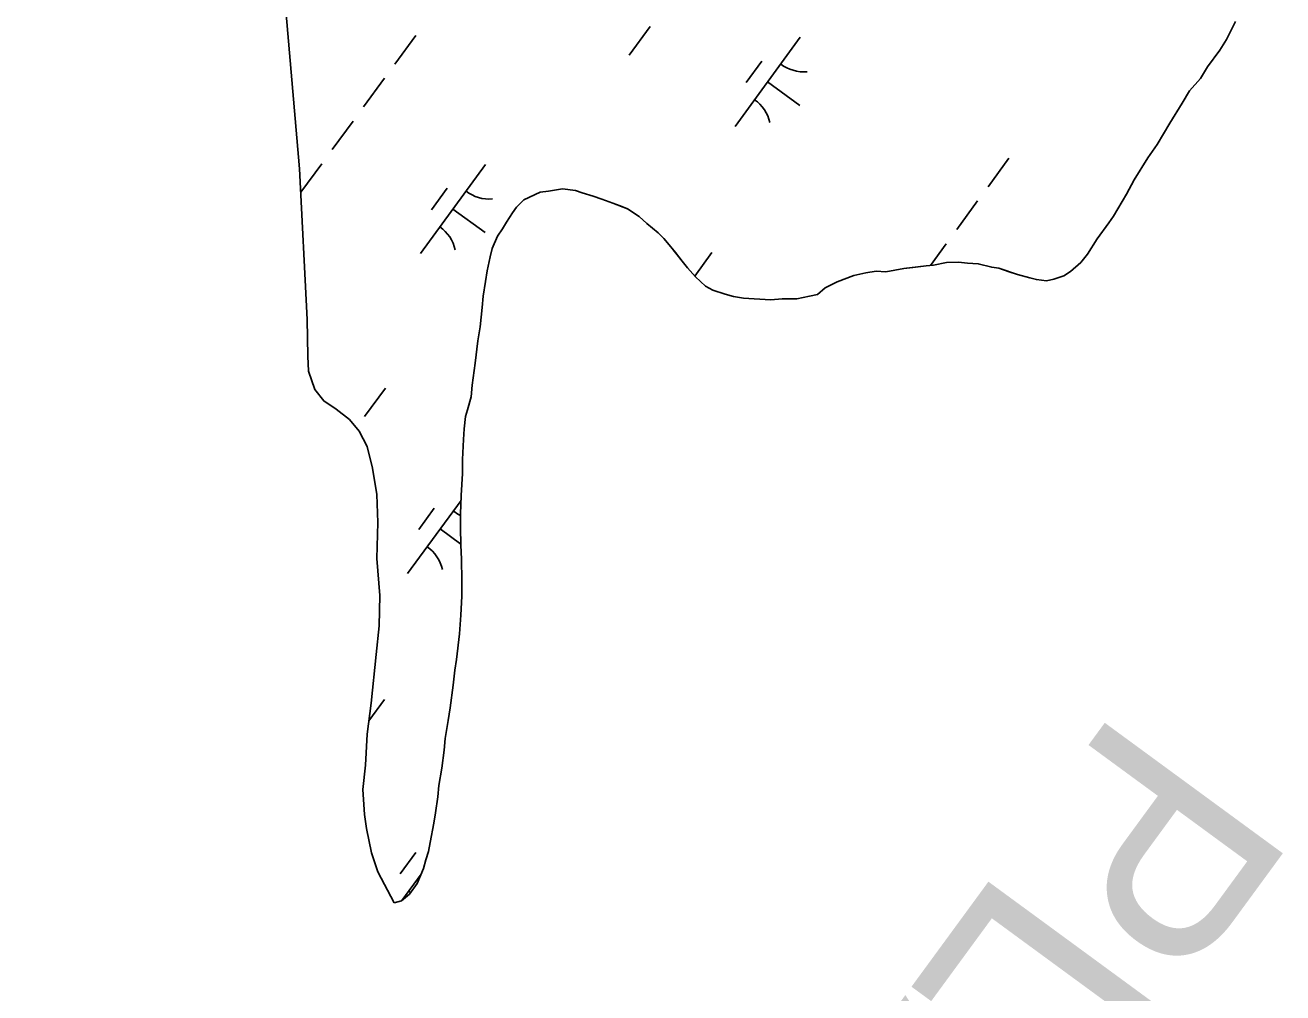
# Model space of a CAD drawing. Extents: x 3905714 to 3926767, y 183354 to 205755.
# Drawn here: x 3922095 to 3922665, y 196965 to 197403 of the extents above; entities that cross this region are included whole.
import ezdxf

# ---------------------------------------------------------------- set-up
doc = ezdxf.new("R2010")
doc.units = 0
for name, color, linetype in [('V-TOPO-GNAM-IDEN', 7, 'Continuous'), ('V-TOPO-SHOR', 7, 'Continuous'), ('V-WETL-SWMP', 7, 'Continuous')]:
    doc.layers.add(name, color=color, linetype=linetype)

msp = doc.modelspace()

# ---------------------------------------------------------------- linework, layer by layer
at = {"layer": 'V-TOPO-SHOR'}
for points in [[(3922262.05, 197005.54), (3922254.7, 197019.6), (3922251.8, 197028.18), (3922249.5, 197039.3), (3922248.55, 197045.55), (3922247.81, 197056.85), (3922249.02, 197067.96), (3922249.85, 197081.99), (3922251.66, 197096.02), (3922253.88, 197118.04), (3922255.29, 197131.09), (3922255.54, 197144.74), (3922254.23, 197161.5), (3922254.68, 197177.88), (3922254.14, 197190.55), (3922252.24, 197202.45), (3922249.74, 197212.2), (3922246.25, 197219.23), (3922241.79, 197224.51), (3922235.76, 197229.21), (3922230.12, 197232.93), (3922226.05, 197238.02), (3922223.16, 197246.41), (3922222.98, 197253.23), (3922222.66, 197269.8), (3922219.2, 197338.04), (3922212.64, 197413.3)], [(3922295.32, 197228.89), (3922296.87, 197234.71), (3922297.39, 197240.04), (3922298.7, 197249.93), (3922300, 197260.07), (3922301.04, 197266.4), (3922301.83, 197275.28), (3922302.36, 197280.35), (3922303.4, 197286.94), (3922304.17, 197291.76), (3922305.47, 197298.1), (3922306.49, 197301.9), (3922308.8, 197307.47), (3922311.09, 197310.76), (3922312.88, 197313.8), (3922315.68, 197318.1), (3922317.47, 197320.63), (3922320.78, 197323.91), (3922328.15, 197327.44), (3922331.95, 197327.93), (3922338.3, 197328.92), (3922344.13, 197328.14), (3922347.17, 197327.11), (3922352.24, 197325.58), (3922356.04, 197324.29), (3922361.1, 197322.5), (3922364.4, 197321.22), (3922367.69, 197319.94), (3922373, 197316.37), (3922376.54, 197313.31), (3922381.6, 197308.98), (3922384.13, 197306.44), (3922387.41, 197302.62), (3922389.43, 197300.08), (3922392.46, 197296.26), (3922394.99, 197293.21), (3922398.52, 197289.14), (3922403.07, 197284.81), (3922406.37, 197283.02), (3922411.94, 197281.23), (3922415.74, 197280.2), (3922420.3, 197279.42), (3922425.12, 197279.15), (3922432.73, 197278.61), (3922437.8, 197279.1), (3922444.4, 197279.08), (3922450.24, 197280.33), (3922453.79, 197281.07), (3922457.35, 197284.11), (3922462.69, 197286.88), (3922470.31, 197289.64), (3922475.64, 197290.89), (3922480.46, 197291.63), (3922484.77, 197291.36), (3922492.9, 197292.86), (3922496.95, 197293.35), (3922503.05, 197294.09), (3922506.34, 197294.33), (3922512.18, 197295.58), (3922517.76, 197295.81), (3922521.82, 197295.29), (3922526.64, 197295.02), (3922532.72, 197293.47), (3922536.02, 197292.95), (3922540.58, 197291.41), (3922544.38, 197290.13), (3922549.95, 197288.59), (3922552.99, 197287.82), (3922557.56, 197287.3), (3922560.86, 197288.05), (3922565.43, 197289.55), (3922568.48, 197291.57), (3922573.06, 197295.61), (3922576.12, 197299.4), (3922580.45, 197306.24), (3922585.81, 197313.57), (3922587.85, 197316.61), (3922593.72, 197326.48), (3922597.29, 197333.06), (3922603.41, 197342.93), (3922607.75, 197349.01), (3922613.36, 197358.62), (3922618.98, 197367.74), (3922622.29, 197373.31), (3922627.39, 197378.87), (3922630.45, 197384.18), (3922636.06, 197391.77), (3922639.12, 197396.58), (3922643.21, 197404.68)], [(3922262.05, 197005.54), (3922265.35, 197006.54), (3922268.92, 197009.57), (3922272.48, 197014.38), (3922275.3, 197021.21), (3922276.33, 197025.02), (3922277.61, 197028.82), (3922278.39, 197032.87), (3922279.94, 197041.74), (3922280.72, 197046.31), (3922281.76, 197053.66), (3922282.28, 197058.73), (3922283.58, 197066.59), (3922284.62, 197074.7), (3922285.15, 197080.03), (3922286.45, 197088.14), (3922287.48, 197093.97), (3922288.79, 197104.11), (3922289.57, 197110.96), (3922290.35, 197115.77), (3922291.66, 197127.44), (3922292.2, 197135.8), (3922292.74, 197144.43), (3922292.76, 197151.53), (3922292.54, 197161.17), (3922292.31, 197167.51), (3922292.09, 197175.63), (3922292.11, 197181.72), (3922292.39, 197190.08), (3922292.94, 197199.98), (3922292.96, 197206.32), (3922293.5, 197215.45), (3922293.77, 197220.27), (3922294.3, 197225.84), (3922295.32, 197228.89)]]:
    msp.add_lwpolyline(points, dxfattribs=at)
at = {"layer": 'V-WETL-SWMP'}
for p, q in [((3922212.65, 197413.3), (3922219.2, 197338.04)), ((3922377.99, 197402.39), (3922368.53, 197389.49)), ((3922639.12, 197396.58), (3922643.21, 197404.68)), ((3922271.83, 197398.35), (3922262.37, 197385.45)), ((3922446, 197397.56), (3922416.45, 197357.23)), ((3922636.06, 197391.77), (3922639.12, 197396.58)), ((3922630.45, 197384.18), (3922636.06, 197391.77)), ((3922428.54, 197386.79), (3922421.45, 197377.11)), ((3922627.39, 197378.87), (3922630.45, 197384.18)), ((3922257.64, 197378.99), (3922248.19, 197366.09)), ((3922431.22, 197377.39), (3922445.74, 197366.76)), ((3922622.29, 197373.3), (3922627.39, 197378.87)), ((3922618.98, 197367.74), (3922622.29, 197373.3)), ((3922613.36, 197358.62), (3922618.98, 197367.74)), ((3922243.46, 197359.63), (3922234, 197346.73)), ((3922607.75, 197349.01), (3922613.36, 197358.62)), ((3922603.41, 197342.93), (3922607.75, 197349.01)), ((3922219.2, 197338.04), (3922222.66, 197269.8)), ((3922229.27, 197340.27), (3922219.82, 197327.37)), ((3922303.46, 197339.94), (3922273.91, 197299.61)), ((3922540.54, 197342.81), (3922531.08, 197329.9)), ((3922597.29, 197333.06), (3922603.41, 197342.93)), ((3922593.72, 197326.48), (3922597.29, 197333.06)), ((3922286, 197329.18), (3922278.91, 197319.5)), ((3922320.78, 197323.91), (3922328.15, 197327.44)), ((3922328.15, 197327.44), (3922331.95, 197327.93)), ((3922331.95, 197327.93), (3922338.3, 197328.92)), ((3922338.3, 197328.92), (3922344.13, 197328.14)), ((3922344.13, 197328.14), (3922347.17, 197327.11)), ((3922347.17, 197327.11), (3922352.24, 197325.58)), ((3922587.85, 197316.61), (3922593.72, 197326.48)), ((3922315.68, 197318.1), (3922317.47, 197320.63)), ((3922317.47, 197320.63), (3922320.78, 197323.91)), ((3922352.24, 197325.58), (3922356.04, 197324.29)), ((3922356.04, 197324.29), (3922361.1, 197322.5)), ((3922361.1, 197322.5), (3922367.69, 197319.94)), ((3922526.35, 197323.45), (3922516.9, 197310.54)), ((3922288.68, 197319.78), (3922303.2, 197309.14)), ((3922312.88, 197313.8), (3922315.68, 197318.1)), ((3922367.69, 197319.94), (3922373, 197316.37)), ((3922373, 197316.37), (3922376.54, 197313.31)), ((3922585.81, 197313.57), (3922587.85, 197316.61)), ((3922308.8, 197307.47), (3922311.09, 197310.76)), ((3922311.09, 197310.76), (3922312.88, 197313.8)), ((3922376.54, 197313.31), (3922381.6, 197308.98)), ((3922381.6, 197308.98), (3922384.13, 197306.44)), ((3922580.45, 197306.24), (3922585.81, 197313.57)), ((3922306.49, 197301.9), (3922308.8, 197307.47)), ((3922384.13, 197306.44), (3922387.41, 197302.62)), ((3922512.17, 197304.09), (3922504.94, 197294.23)), ((3922576.12, 197299.4), (3922580.45, 197306.24)), ((3922304.17, 197291.76), (3922305.46, 197298.1)), ((3922305.46, 197298.1), (3922306.49, 197301.9)), ((3922387.41, 197302.62), (3922392.46, 197296.26)), ((3922406.01, 197300.05), (3922398.25, 197289.46)), ((3922573.06, 197295.61), (3922576.12, 197299.4)), ((3922303.4, 197286.94), (3922304.17, 197291.76)), ((3922392.46, 197296.26), (3922394.99, 197293.21)), ((3922394.99, 197293.21), (3922398.52, 197289.14)), ((3922484.77, 197291.36), (3922492.9, 197292.86)), ((3922492.9, 197292.86), (3922503.05, 197294.09)), ((3922503.05, 197294.09), (3922506.34, 197294.33)), ((3922506.34, 197294.33), (3922512.18, 197295.58)), ((3922512.18, 197295.58), (3922517.76, 197295.81)), ((3922517.76, 197295.81), (3922521.82, 197295.29)), ((3922521.82, 197295.29), (3922526.64, 197295.02)), ((3922526.64, 197295.02), (3922532.72, 197293.47)), ((3922532.72, 197293.47), (3922536.02, 197292.95)), ((3922536.02, 197292.95), (3922544.38, 197290.13)), ((3922568.48, 197291.57), (3922573.06, 197295.61)), ((3922302.36, 197280.35), (3922303.4, 197286.94)), ((3922398.52, 197289.14), (3922403.07, 197284.81)), ((3922457.35, 197284.11), (3922462.69, 197286.88)), ((3922462.69, 197286.88), (3922470.31, 197289.64)), ((3922470.31, 197289.64), (3922475.64, 197290.89)), ((3922475.64, 197290.89), (3922480.46, 197291.63)), ((3922480.46, 197291.63), (3922484.77, 197291.36)), ((3922544.38, 197290.13), (3922549.95, 197288.59)), ((3922549.95, 197288.59), (3922552.99, 197287.82)), ((3922552.99, 197287.82), (3922557.56, 197287.3)), ((3922557.56, 197287.3), (3922560.86, 197288.05)), ((3922560.86, 197288.05), (3922565.43, 197289.55)), ((3922565.43, 197289.55), (3922568.48, 197291.57)), ((3922403.07, 197284.81), (3922406.36, 197283.02)), ((3922406.36, 197283.02), (3922411.94, 197281.23)), ((3922411.94, 197281.23), (3922415.74, 197280.2)), ((3922450.24, 197280.33), (3922453.79, 197281.07)), ((3922453.79, 197281.07), (3922457.35, 197284.11)), ((3922301.04, 197266.4), (3922301.83, 197275.28)), ((3922301.83, 197275.28), (3922302.36, 197280.35)), ((3922415.74, 197280.2), (3922420.3, 197279.42)), ((3922420.3, 197279.42), (3922425.12, 197279.15)), ((3922425.12, 197279.15), (3922432.73, 197278.61)), ((3922432.73, 197278.61), (3922437.8, 197279.1)), ((3922437.8, 197279.1), (3922444.4, 197279.08)), ((3922444.4, 197279.08), (3922450.24, 197280.33)), ((3922222.66, 197269.8), (3922222.98, 197253.23)), ((3922300, 197260.07), (3922301.04, 197266.4)), ((3922298.7, 197249.93), (3922300, 197260.07)), ((3922222.98, 197253.23), (3922223.16, 197246.41)), ((3922223.16, 197246.41), (3922226.05, 197238.02)), ((3922297.39, 197240.04), (3922298.7, 197249.93)), ((3922226.05, 197238.02), (3922230.12, 197232.93)), ((3922258.04, 197238.68), (3922248.59, 197225.77)), ((3922296.87, 197234.71), (3922297.39, 197240.04)), ((3922230.12, 197232.93), (3922235.76, 197229.21)), ((3922235.76, 197229.21), (3922241.79, 197224.51)), ((3922295.32, 197228.89), (3922296.87, 197234.71)), ((3922241.79, 197224.51), (3922246.25, 197219.23)), ((3922293.77, 197220.27), (3922294.3, 197225.84)), ((3922294.3, 197225.84), (3922295.32, 197228.89)), ((3922246.25, 197219.23), (3922249.74, 197212.2)), ((3922293.5, 197215.45), (3922293.77, 197220.27)), ((3922249.74, 197212.2), (3922252.24, 197202.45)), ((3922292.96, 197206.32), (3922293.5, 197215.45)), ((3922292.94, 197199.98), (3922292.96, 197206.32)), ((3922252.24, 197202.45), (3922254.14, 197190.55)), ((3922292.39, 197190.09), (3922292.94, 197199.98)), ((3922254.14, 197190.55), (3922254.68, 197177.88)), ((3922292.11, 197181.72), (3922292.39, 197190.09)), ((3922292.32, 197187.8), (3922268.13, 197154.79)), ((3922280.23, 197184.36), (3922273.14, 197174.68)), ((3922254.68, 197177.88), (3922254.23, 197161.5)), ((3922292.09, 197175.63), (3922292.11, 197181.72)), ((3922282.91, 197174.96), (3922292.3, 197168.08)), ((3922292.31, 197167.51), (3922292.09, 197175.63)), ((3922292.54, 197161.17), (3922292.31, 197167.51)), ((3922254.23, 197161.5), (3922255.54, 197144.74)), ((3922292.76, 197151.53), (3922292.54, 197161.17)), ((3922292.74, 197144.43), (3922292.76, 197151.53)), ((3922255.54, 197144.74), (3922255.29, 197131.09)), ((3922292.2, 197135.8), (3922292.74, 197144.43)), ((3922291.66, 197127.44), (3922292.2, 197135.8)), ((3922255.29, 197131.09), (3922253.88, 197118.04)), ((3922290.35, 197115.77), (3922291.66, 197127.44)), ((3922253.88, 197118.04), (3922251.66, 197096.02)), ((3922289.57, 197110.96), (3922290.35, 197115.77)), ((3922288.79, 197104.11), (3922289.57, 197110.96)), ((3922287.48, 197093.97), (3922288.79, 197104.11)), ((3922251.66, 197096.02), (3922249.85, 197081.99)), ((3922257.69, 197097.61), (3922250.62, 197087.96)), ((3922286.45, 197088.14), (3922287.48, 197093.97)), ((3922285.15, 197080.03), (3922286.45, 197088.14)), ((3922249.85, 197081.99), (3922249.02, 197067.96)), ((3922284.62, 197074.7), (3922285.15, 197080.03)), ((3922283.58, 197066.59), (3922284.62, 197074.7)), ((3922249.02, 197067.96), (3922247.81, 197056.85)), ((3922282.28, 197058.73), (3922283.58, 197066.59)), ((3922281.76, 197053.66), (3922282.28, 197058.73)), ((3922247.81, 197056.85), (3922248.55, 197045.55)), ((3922280.72, 197046.31), (3922281.76, 197053.66)), ((3922248.55, 197045.55), (3922249.5, 197039.3)), ((3922278.39, 197032.87), (3922279.94, 197041.74)), ((3922279.94, 197041.74), (3922280.72, 197046.31)), ((3922249.5, 197039.3), (3922251.8, 197028.18)), ((3922277.61, 197028.82), (3922278.39, 197032.87)), ((3922251.8, 197028.18), (3922254.7, 197019.6)), ((3922271.87, 197028.44), (3922264.78, 197018.76)), ((3922275.3, 197021.21), (3922276.33, 197025.02)), ((3922276.33, 197025.02), (3922277.61, 197028.82)), ((3922254.7, 197019.6), (3922262.05, 197005.54)), ((3922274.21, 197018.58), (3922265.45, 197006.62)), ((3922272.48, 197014.38), (3922275.3, 197021.21)), ((3922268.92, 197009.57), (3922272.48, 197014.38)), ((3922265.35, 197006.54), (3922268.92, 197009.57)), ((3922262.05, 197005.54), (3922265.35, 197006.54))]:
    msp.add_line(p, q, dxfattribs=at)
for centre, start, end in [((3922447.74, 197399.53), 233, 274.5436), ((3922415.09, 197354.97), 13, 54.5436), ((3922305.2, 197341.92), 233, 274.5436), ((3922272.55, 197297.36), 13, 54.5436), ((3922299.42, 197197.1), 233, 245.4746), ((3922266.77, 197152.54), 13, 54.5436), ((3922258.41, 196996.61), 51.1052, 54.5436)]:
    msp.add_arc(centre, 17.62, start, end, dxfattribs=at)

# ---------------------------------------------------------------- texts
at = {"layer": 'V-TOPO-GNAM-IDEN'}
msp.add_text('PLAQUEMINES', height=99.9998, rotation=233.7732, dxfattribs=at).set_placement((3922590.43, 197095.98))

doc.saveas('drawing.dxf')
